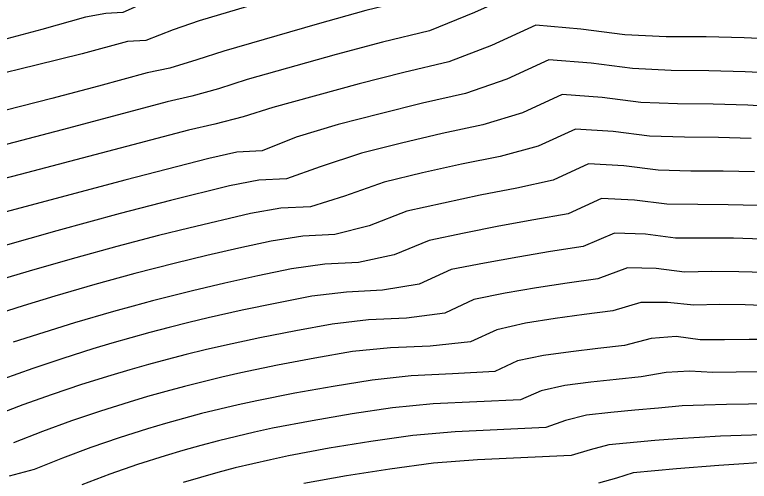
# Model space of a CAD drawing. Extents: x 2356077 to 2359823, y 225951 to 227822.
# Drawn here: x 2357583.44 to 2357603.19, y 226790.34 to 226802.88 of the extents above; entities that cross this region are included whole.
import ezdxf

# ---------------------------------------------------------------- set-up
doc = ezdxf.new("R2010")
doc.units = 0
for name, color, linetype in [('DTM Contours Major', 7, 'Continuous'), ('DTM Contours Minor', 7, 'Continuous'), ('Exist DTM Breakline', 7, 'Continuous'), ('Exist DTM Breakline Underwater', 7, 'Continuous'), ('Exist DTM Drainline', 7, 'Continuous')]:
    doc.layers.add(name, color=color, linetype=linetype)

msp = doc.modelspace()

# ---------------------------------------------------------------- linework, layer by layer
at = {"layer": 'DTM Contours Major'}
for points in [[(2357603.78, 226804.127), (2357602.795, 226804.164), (2357601.725, 226804.182), (2357600.583, 226804.169), (2357599.387, 226804.161), (2357598.094, 226804.326), (2357596.745, 226804.461), (2357595.439, 226803.86), (2357594.209, 226803.323), (2357592.88, 226802.986), (2357591.572, 226802.624), (2357589.061, 226801.894), (2357588.336, 226801.668), (2357587.613, 226801.437), (2357587.001, 226801.312), (2357585.695, 226800.959), (2357584.435, 226800.628), (2357583.206, 226800.316)], [(2357603.236, 226799.554), (2357602.354, 226799.582), (2357601.441, 226799.585), (2357600.505, 226799.61), (2357599.523, 226799.735), (2357598.51, 226799.802), (2357597.507, 226799.341), (2357596.488, 226799.071), (2357595.445, 226798.857), (2357594.405, 226798.624), (2357593.371, 226798.381), (2357592.302, 226797.997), (2357591.393, 226797.719), (2357590.591, 226797.681), (2357589.775, 226797.539), (2357588.117, 226797.145), (2357587.305, 226796.943), (2357586.188, 226796.65), (2357585.083, 226796.345), (2357583.978, 226796.027), (2357583.106, 226795.769)], [(2357603.745, 226795.057), (2357603.071, 226795.079), (2357602.386, 226795.086), (2357601.692, 226795.075), (2357600.983, 226795.14), (2357600.268, 226795.14), (2357599.513, 226794.919), (2357598.743, 226794.822), (2357597.964, 226794.71), (2357597.173, 226794.586), (2357596.398, 226794.41), (2357595.689, 226794.084), (2357594.61, 226793.974), (2357593.538, 226793.923), (2357592.523, 226793.823), (2357591.509, 226793.646), (2357590.506, 226793.456), (2357589.519, 226793.251), (2357589.009, 226793.136), (2357588.504, 226793.015), (2357588.004, 226792.889), (2357587.506, 226792.755), (2357587.011, 226792.616), (2357586.517, 226792.469), (2357585.741, 226792.224), (2357584.965, 226791.96), (2357584.189, 226791.677), (2357583.411, 226791.375)], [(2357609.975, 226790.227), (2357606.22, 226790.843), (2357605.54, 226790.89), (2357605.018, 226790.885), (2357604.493, 226790.873), (2357603.966, 226790.855), (2357603.435, 226790.832), (2357602.901, 226790.802), (2357602.364, 226790.767), (2357601.226, 226790.676), (2357600.061, 226790.568), (2357599.617, 226790.42), (2357599.133, 226790.292)]]:
    msp.add_lwpolyline(points, dxfattribs=at)
at = {"layer": 'DTM Contours Minor'}
for points in [[(2357603.337, 226805.746), (2357603.012, 226805.884), (2357602.146, 226806.009), (2357601.166, 226806.085), (2357600.093, 226806.109), (2357598.947, 226806.076), (2357597.575, 226806.156), (2357596.198, 226806.332), (2357594.792, 226805.751), (2357593.535, 226805.21), (2357592.054, 226804.814), (2357590.597, 226804.387), (2357587.816, 226803.534), (2357587.132, 226803.298), (2357586.344, 226802.936), (2357585.891, 226802.914), (2357585.343, 226802.808), (2357584.168, 226802.482), (2357582.811, 226802.121)], [(2357603.791, 226804.993), (2357602.757, 226805.092), (2357601.631, 226805.152), (2357600.429, 226805.164), (2357599.169, 226805.121), (2357597.817, 226805.243), (2357596.396, 226805.394), (2357595.038, 226804.77), (2357593.737, 226804.258), (2357592.351, 226803.889), (2357590.992, 226803.495), (2357588.399, 226802.712), (2357587.698, 226802.475), (2357586.962, 226802.186), (2357586.47, 226802.158), (2357585.248, 226801.83), (2357584.017, 226801.518), (2357582.765, 226801.218)], [(2357603.983, 226803.136), (2357602.946, 226803.173), (2357601.854, 226803.194), (2357600.717, 226803.189), (2357599.563, 226803.257), (2357598.333, 226803.414), (2357597.061, 226803.512), (2357595.801, 226802.933), (2357594.589, 226802.447), (2357593.327, 226802.141), (2357592.084, 226801.81), (2357589.688, 226801.133), (2357588.921, 226800.887), (2357588.2, 226800.686), (2357587.534, 226800.537), (2357584.883, 226799.827), (2357583.078, 226799.358)], [(2357604.019, 226802.211), (2357603.049, 226802.257), (2357602.022, 226802.285), (2357600.948, 226802.285), (2357599.841, 226802.34), (2357598.661, 226802.49), (2357597.446, 226802.595), (2357596.259, 226802.049), (2357595.109, 226801.607), (2357593.898, 226801.325), (2357592.701, 226801.018), (2357590.382, 226800.387), (2357589.576, 226800.134), (2357588.82, 226799.936), (2357588.112, 226799.779), (2357583.585, 226798.587), (2357582.4, 226798.283)], [(2357604.008, 226801.295), (2357603.079, 226801.344), (2357602.102, 226801.373), (2357601.085, 226801.376), (2357600.043, 226801.432), (2357598.936, 226801.574), (2357597.793, 226801.661), (2357596.667, 226801.142), (2357595.558, 226800.758), (2357594.405, 226800.498), (2357593.262, 226800.216), (2357592.136, 226799.923), (2357591.007, 226799.589), (2357590.095, 226799.217), (2357589.411, 226799.184), (2357588.659, 226799.017), (2357586.397, 226798.434), (2357582.928, 226797.509)], [(2357604.026, 226800.391), (2357603.143, 226800.442), (2357602.217, 226800.472), (2357601.255, 226800.478), (2357600.27, 226800.521), (2357599.228, 226800.655), (2357598.152, 226800.731), (2357597.089, 226800.242), (2357596.026, 226799.918), (2357594.929, 226799.682), (2357593.837, 226799.425), (2357592.757, 226799.157), (2357591.647, 226798.789), (2357590.743, 226798.468), (2357589.999, 226798.432), (2357589.216, 226798.279), (2357587.626, 226797.883), (2357586.274, 226797.533), (2357584.575, 226797.069), (2357581.655, 226796.243)], [(2357603.325, 226798.651), (2357602.484, 226798.675), (2357601.617, 226798.677), (2357600.733, 226798.699), (2357599.81, 226798.817), (2357598.86, 226798.869), (2357597.913, 226798.433), (2357596.939, 226798.216), (2357595.951, 226798.025), (2357594.962, 226797.816), (2357593.976, 226797.598), (2357592.965, 226797.207), (2357592.04, 226796.97), (2357591.182, 226796.929), (2357590.33, 226796.796), (2357589.462, 226796.603), (2357588.606, 226796.406), (2357587.763, 226796.203), (2357586.671, 226795.923), (2357585.592, 226795.626), (2357584.515, 226795.313), (2357583.666, 226795.054), (2357582.814, 226794.785)], [(2357603.42, 226797.749), (2357602.622, 226797.772), (2357601.802, 226797.775), (2357600.966, 226797.787), (2357600.101, 226797.898), (2357599.212, 226797.937), (2357598.318, 226797.525), (2357597.391, 226797.364), (2357596.456, 226797.193), (2357595.517, 226797.006), (2357594.577, 226796.811), (2357593.635, 226796.422), (2357592.684, 226796.222), (2357591.772, 226796.178), (2357590.88, 226796.048), (2357589.979, 226795.857), (2357589.089, 226795.661), (2357588.214, 226795.458), (2357587.678, 226795.326), (2357587.147, 226795.189), (2357586.62, 226795.048), (2357586.095, 226794.902), (2357585.049, 226794.596), (2357584.226, 226794.341), (2357583.4, 226794.074)], [(2357603.52, 226796.848), (2357602.764, 226796.87), (2357601.203, 226796.875), (2357600.393, 226796.979), (2357599.565, 226797.005), (2357598.718, 226796.645), (2357597.843, 226796.515), (2357596.96, 226796.366), (2357596.071, 226796.202), (2357595.176, 226796.03), (2357594.313, 226795.639), (2357593.325, 226795.472), (2357592.355, 226795.426), (2357591.423, 226795.314), (2357590.483, 226795.129), (2357589.555, 226794.936), (2357588.643, 226794.732), (2357588.116, 226794.607), (2357587.593, 226794.476), (2357587.075, 226794.34), (2357586.56, 226794.198), (2357586.047, 226794.051), (2357585.535, 226793.897), (2357584.729, 226793.643), (2357583.924, 226793.373), (2357583.118, 226793.087)], [(2357603.619, 226795.948), (2357602.906, 226795.97), (2357602.18, 226795.976), (2357601.44, 226795.963), (2357600.685, 226796.06), (2357599.915, 226796.072), (2357599.115, 226795.778), (2357598.294, 226795.666), (2357597.463, 226795.535), (2357596.624, 226795.392), (2357595.783, 226795.221), (2357594.999, 226794.86), (2357593.969, 226794.723), (2357592.947, 226794.675), (2357591.974, 226794.566), (2357590.997, 226794.385), (2357590.032, 226794.194), (2357589.083, 226793.99), (2357588.563, 226793.87), (2357588.05, 226793.745), (2357587.54, 226793.615), (2357587.034, 226793.478), (2357586.53, 226793.335), (2357586.027, 226793.186), (2357585.236, 226792.938), (2357584.446, 226792.673), (2357583.655, 226792.391), (2357582.864, 226792.092)], [(2357603.832, 226794.146), (2357603.179, 226794.149), (2357602.523, 226794.143), (2357601.868, 226794.145), (2357601.218, 226794.228), (2357600.55, 226794.176), (2357599.83, 226793.991), (2357599.115, 226793.912), (2357598.39, 226793.821), (2357597.656, 226793.721), (2357596.955, 226793.572), (2357596.344, 226793.291), (2357595.207, 226793.223), (2357594.097, 226793.17), (2357593.045, 226793.056), (2357592.001, 226792.889), (2357590.965, 226792.706), (2357589.945, 226792.504), (2357589.446, 226792.395), (2357588.952, 226792.279), (2357588.462, 226792.158), (2357587.975, 226792.029), (2357587.49, 226791.893), (2357587.006, 226791.75), (2357586.246, 226791.508), (2357585.485, 226791.247), (2357584.723, 226790.964), (2357583.959, 226790.66), (2357583.29, 226790.474)], [(2357603.45, 226793.279), (2357602.829, 226793.274), (2357602.206, 226793.259), (2357601.576, 226793.301), (2357600.951, 226793.266), (2357600.281, 226793.143), (2357599.606, 226793.077), (2357598.922, 226793), (2357598.227, 226792.916), (2357597.595, 226792.772), (2357597.035, 226792.531), (2357594.688, 226792.419), (2357593.593, 226792.312), (2357592.508, 226792.149), (2357591.432, 226791.968), (2357590.372, 226791.763), (2357589.882, 226791.658), (2357589.397, 226791.546), (2357588.916, 226791.428), (2357588.438, 226791.302), (2357587.962, 226791.169), (2357587.487, 226791.028), (2357586.741, 226790.789), (2357585.995, 226790.529), (2357585.247, 226790.247)], [(2357603.75, 226792.422), (2357603.161, 226792.416), (2357602.57, 226792.403), (2357601.977, 226792.381), (2357601.379, 226792.368), (2357600.749, 226792.304), (2357600.112, 226792.249), (2357599.466, 226792.185), (2357598.81, 226792.115), (2357598.245, 226791.977), (2357597.715, 226791.784), (2357595.282, 226791.667), (2357594.142, 226791.568), (2357593.015, 226791.41), (2357591.895, 226791.229), (2357590.795, 226791.022), (2357590.314, 226790.92), (2357589.838, 226790.812), (2357589.366, 226790.697), (2357588.897, 226790.574), (2357588.43, 226790.443), (2357587.964, 226790.304)], [(2357603.53, 226791.585), (2357602.97, 226791.571), (2357602.408, 226791.549), (2357601.843, 226791.52), (2357601.246, 226791.481), (2357600.643, 226791.434), (2357599.414, 226791.322), (2357598.91, 226791.189), (2357598.401, 226791.037), (2357595.883, 226790.916), (2357594.694, 226790.824), (2357593.521, 226790.669), (2357592.357, 226790.49), (2357591.213, 226790.28)]]:
    msp.add_lwpolyline(points, dxfattribs=at)
at = {"layer": 'Exist DTM Breakline'}
msp.add_spline([(2357560.647, 226784.157), (2357579.194, 226813.797), (2357610.316, 226806.105), (2357665.993, 226838.755), (2357684.212, 226874.582), (2357696.408, 226900.16)], degree=3, dxfattribs=at)
at = {"layer": 'Exist DTM Breakline Underwater'}
for points in [[(2357599.673, 226759.537), (2357632.912, 226785.572), (2357686.254, 226809.636), (2357716.995, 226856.561), (2357730.688, 226885.555)], [(2357556.564, 226758.637), (2357564.307, 226781.559), (2357585.412, 226809.405), (2357614.858, 226803.405), (2357668.761, 226835.297), (2357689.369, 226869.515)]]:
    msp.add_spline(points, degree=3, dxfattribs=at)
at = {"layer": 'Exist DTM Drainline'}
msp.add_spline([(2357699.586, 226858.192), (2357670.366, 226820.782), (2357623.327, 226796.892), (2357587.218, 226772.268), (2357568.803, 226744.252), (2357555.19, 226717.62), (2357555.017, 226695.126), (2357553.473, 226672.759), (2357563.697, 226642.736), (2357576.526, 226627.993), (2357663.798, 226499.169), (2357732.721, 226415.647), (2357803.211, 226342.215), (2357874.586, 226264.309)], degree=3, dxfattribs=at)

doc.saveas('drawing.dxf')
